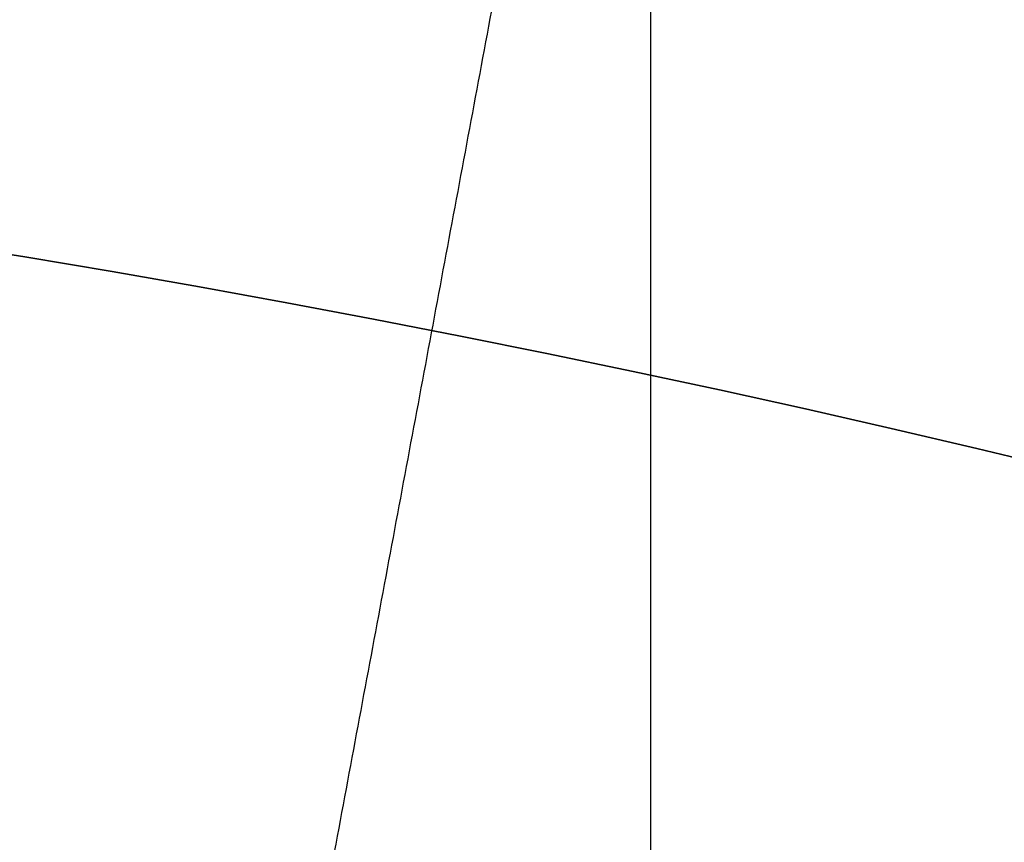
# Model space of a CAD drawing. Header units: millimetres. Extents: x 0 to 290, y -65 to 65.
# Tile 946 of 1056: x 226.261 to 227.428, y -2.621 to -1.645. Entities that reach past the tile are written whole.
import ezdxf

# ---------------------------------------------------------------- set-up
doc = ezdxf.new("R2010")
doc.units = ezdxf.units.MM
doc.layers.add('Layer 01', color=7, linetype='Continuous', true_color=0x000000)

# ---------------------------------------------------------------- blocks, each defined once
blk = doc.blocks.new('Block 01')
at = {"layer": 'Layer 01'}
blk.add_line((227.0087, 38.0794, 64.5897), (227.0087, -26.2037, 64.5897), dxfattribs=at)
blk.add_open_spline([(230.5, -2.5754, -60.4511), (229.7436, -2.2588, -60.4646), (228.9645, -1.9914, -60.4736), (227.7614, -1.6646, -60.4832), (227.3565, -1.5688, -60.4857), (226.5466, -1.4043, -60.4897), (226.1405, -1.3353, -60.4912), (224.9187, -1.1673, -60.4948), (224.0996, -1.1068, -60.4958), (222.864, -1.0938, -60.4961), (222.451, -1.1023, -60.4959), (221.6226, -1.146, -60.4951), (221.207, -1.1812, -60.4944), (219.151, -1.4218, -60.4896), (217.5536, -1.817, -60.4818), (215.2331, -2.7332, -60.445), (214.4842, -3.089, -60.4284), (213.0487, -3.8965, -60.3817), (212.3599, -4.3489, -60.3516), (211.7021, -4.8532, -60.311)], degree=3, knots=[-19.837256, -19.837256, -19.837256, -19.837256, -17.357599, -17.357599, -16.117771, -16.117771, -14.877942, -14.877942, -12.398285, -12.398285, -11.158457, -11.158457, -9.918628, -9.918628, -4.959314, -4.959314, -2.479657, -2.479657, 0, 0, 0, 0], dxfattribs=at)
blk.add_open_spline([(226.4058, -3.8545, -63.048), (226.6288, -2.6605, -61.7681), (226.8518, -1.4666, -60.4882)], degree=2, dxfattribs=at)

msp = doc.modelspace()

# ---------------------------------------------------------------- linework, layer by layer
at = {"layer": 'Layer 01', "extrusion": (-3.9443e-31, 2.96059e-15, -1)}
msp.add_arc((-223.5, -18.5, 85.6), 16.8, 90, 270, dxfattribs=at)
at = {"layer": 'Layer 01'}
for centre in [(223.5, -18.5, -87), (223.5, -18.5, -68.4), (223.5, -18.5, -67.7)]:
    msp.add_arc(centre, 16.8, 270, 90, dxfattribs=at)
at = {"layer": 'Layer 01', "extrusion": (-3.9443e-31, 2.53765e-15, -1)}
msp.add_arc((-223.5, -18.5, 67), 16.8, 90, 270, dxfattribs=at)
at = {"layer": 'Layer 01', "extrusion": (0, 0, -1)}
msp.add_arc((-223.5, -18.5, 86.3), 16.8, 90, 270, dxfattribs=at)

# ---------------------------------------------------------------- block references
at = {"layer": 'Layer 01'}
msp.add_blockref('Block 01', (0, 0), dxfattribs=at)

doc.saveas('drawing.dxf')
